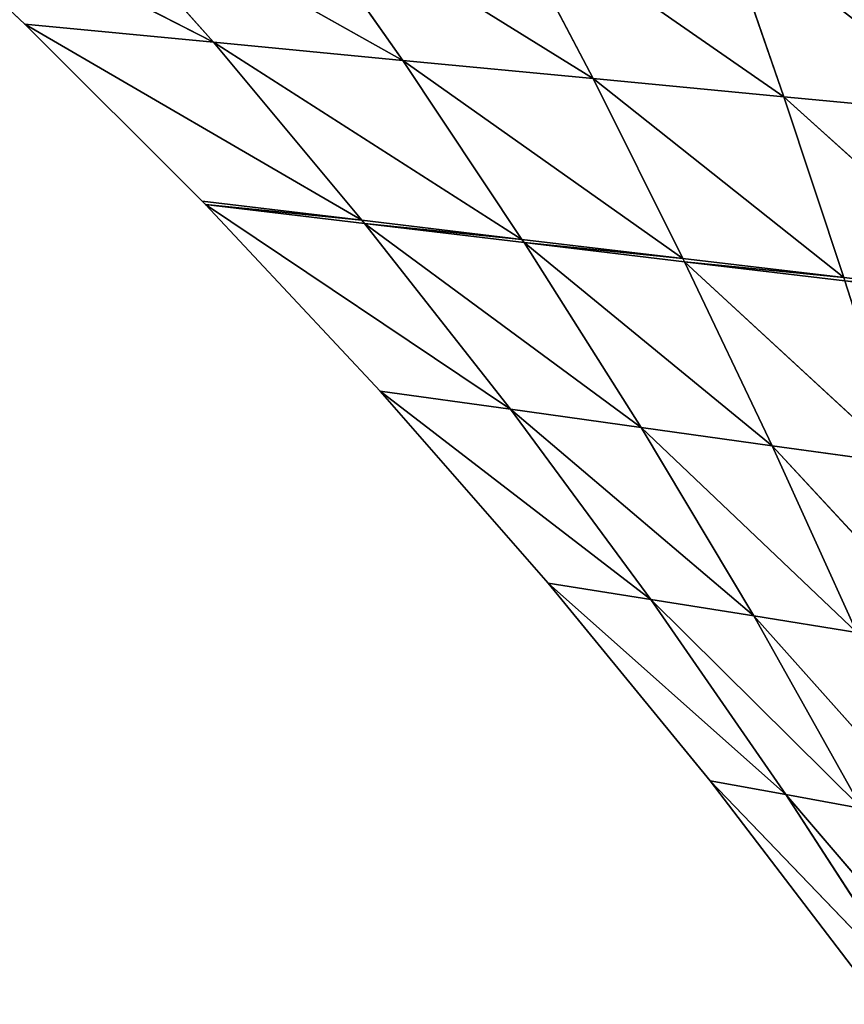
# Model space of a CAD drawing. Extents: x 219 to 498, y 110 to 382.
# Tile 423 of 656: x 287 to 332, y 148 to 201. Entities that reach past the tile are written whole.
import ezdxf

# ---------------------------------------------------------------- set-up
doc = ezdxf.new("R2010")
doc.units = 0
doc.header["$MEASUREMENT"] = 0
doc.layers.get('0').update_dxf_attribs({"color": 144, "linetype": 'CONTINUOUS'})
doc.layers.add('VOILE', color=134, linetype='CONTINUOUS')

# ---------------------------------------------------------------- blocks, each defined once
blk = doc.blocks.new('GROUPE_18')
for p, q in [((53.981, 74.324, 16.163), (43.787, 83.683, 12.925)), ((43.787, 83.673, 12.737), (53.981, 74.313, 15.976)), ((43.787, 83.673, 12.737), (64.278, 73.422, 17.793)), ((64.278, 73.422, 17.793), (55.744, 82.914, 15.057)), ((55.744, 82.914, 15.057), (74.633, 72.514, 19.323)), ((67.78, 82.133, 16.996), (85.03, 71.59, 20.562)), ((74.633, 72.514, 19.323), (67.78, 82.133, 16.996)), ((79.876, 81.33, 18.549), (95.456, 70.651, 21.509)), ((85.03, 71.59, 20.562), (79.876, 81.33, 18.549)), ((95.456, 70.651, 21.509), (92.014, 80.508, 19.714)), ((63.67, 64.805, 19.356), (53.981, 74.324, 16.163)), ((53.981, 74.313, 15.976), (53.981, 74.324, 16.163)), ((53.981, 74.313, 15.976), (63.67, 64.794, 19.169)), ((53.981, 74.313, 15.976), (64.278, 73.422, 17.793)), ((53.981, 74.313, 15.976), (72.386, 63.83, 20.526)), ((64.278, 73.422, 17.793), (74.633, 72.514, 19.323)), ((72.386, 63.83, 20.526), (64.278, 73.422, 17.793)), ((64.278, 73.422, 17.793), (81.139, 62.854, 21.674)), ((74.633, 72.514, 19.323), (85.03, 71.59, 20.562)), ((74.633, 72.514, 19.323), (89.922, 61.866, 22.61)), ((81.139, 62.854, 21.674), (74.633, 72.514, 19.323)), ((85.03, 71.59, 20.562), (95.456, 70.651, 21.509)), ((89.922, 61.866, 22.61), (85.03, 71.59, 20.562)), ((85.03, 71.59, 20.562), (98.723, 60.867, 23.333)), ((95.456, 70.651, 21.509), (105.898, 69.699, 22.163)), ((98.723, 60.867, 23.333), (95.456, 70.651, 21.509)), ((95.456, 70.651, 21.509), (107.532, 59.859, 23.844)), ((63.851, 64.628, 19.416), (63.67, 64.805, 19.356)), ((63.67, 64.794, 19.169), (63.67, 64.805, 19.356)), ((63.67, 64.794, 19.169), (63.851, 64.617, 19.228)), ((63.67, 64.794, 19.169), (72.386, 63.83, 20.526)), ((73.386, 54.607, 22.68), (63.851, 64.628, 19.416)), ((63.851, 64.617, 19.228), (63.851, 64.628, 19.416)), ((63.851, 64.617, 19.228), (73.386, 54.596, 22.492)), ((63.851, 64.617, 19.228), (80.505, 53.654, 23.471)), ((63.851, 64.617, 19.228), (72.536, 63.653, 20.578)), ((72.386, 63.83, 20.526), (81.139, 62.854, 21.674)), ((72.536, 63.653, 20.578), (72.386, 63.83, 20.526)), ((80.505, 53.654, 23.471), (72.536, 63.653, 20.578)), ((72.536, 63.653, 20.578), (87.649, 52.702, 24.307)), ((72.536, 63.653, 20.578), (81.26, 62.676, 21.72)), ((81.139, 62.854, 21.674), (89.922, 61.866, 22.61)), ((81.26, 62.676, 21.72), (81.139, 62.854, 21.674)), ((87.649, 52.702, 24.307), (81.26, 62.676, 21.72)), ((81.26, 62.676, 21.72), (94.811, 51.743, 24.999)), ((81.26, 62.676, 21.72), (90.012, 61.687, 22.652)), ((89.922, 61.866, 22.61), (98.723, 60.867, 23.333)), ((90.012, 61.687, 22.652), (89.922, 61.866, 22.61)), ((94.811, 51.743, 24.999), (90.012, 61.687, 22.652)), ((90.012, 61.687, 22.652), (101.985, 50.777, 25.547)), ((90.012, 61.687, 22.652), (98.783, 60.688, 23.372)), ((98.723, 60.867, 23.333), (107.532, 59.859, 23.844)), ((98.783, 60.688, 23.372), (98.723, 60.867, 23.333)), ((82.577, 44.272, 25.951), (73.386, 54.607, 22.68)), ((73.386, 54.596, 22.492), (73.386, 54.607, 22.68)), ((73.386, 54.596, 22.492), (80.505, 53.654, 23.471)), ((73.386, 54.596, 22.492), (88.182, 43.401, 26.402)), ((73.386, 54.596, 22.492), (82.577, 44.261, 25.764)), ((80.505, 53.654, 23.471), (87.649, 52.702, 24.307)), ((80.505, 53.654, 23.471), (93.801, 42.535, 26.95)), ((88.182, 43.401, 26.402), (80.505, 53.654, 23.471)), ((87.649, 52.702, 24.307), (94.811, 51.743, 24.999)), ((93.801, 42.535, 26.95), (87.649, 52.702, 24.307)), ((87.649, 52.702, 24.307), (99.431, 41.664, 27.407)), ((94.811, 51.743, 24.999), (101.985, 50.777, 25.547)), ((94.811, 51.743, 24.999), (105.066, 40.789, 27.773)), ((99.431, 41.664, 27.407), (94.811, 51.743, 24.999)), ((82.577, 44.261, 25.764), (82.577, 44.272, 25.951)), ((82.577, 44.261, 25.764), (88.182, 43.401, 26.402)), ((82.577, 44.261, 25.764), (95.556, 32.894, 29.44)), ((82.577, 44.261, 25.764), (91.413, 33.622, 29.04)), ((88.182, 43.401, 26.402), (93.801, 42.535, 26.95)), ((88.182, 43.401, 26.402), (99.706, 32.163, 29.79)), ((95.556, 32.894, 29.44), (88.182, 43.401, 26.402)), ((93.801, 42.535, 26.95), (99.431, 41.664, 27.407)), ((99.706, 32.163, 29.79), (93.801, 42.535, 26.95)), ((93.801, 42.535, 26.95), (103.861, 31.429, 30.09)), ((91.413, 33.622, 29.04), (91.413, 33.633, 29.227)), ((91.413, 33.622, 29.04), (99.885, 22.691, 32.316)), ((91.413, 33.622, 29.04), (95.556, 32.894, 29.44)), ((91.413, 33.622, 29.04), (102.623, 22.146, 32.509)), ((95.556, 32.894, 29.44), (99.706, 32.163, 29.79)), ((102.623, 22.146, 32.509), (95.556, 32.894, 29.44)), ((95.556, 32.894, 29.44), (105.363, 21.599, 32.68))]:
    blk.add_line(p, q)
at = {"color": 233}
for p, q in [((43.787, 83.683, 12.925), (64.278, 73.433, 17.98)), ((55.744, 82.925, 15.245), (64.278, 73.433, 17.98)), ((55.744, 82.925, 15.245), (74.633, 72.525, 19.51)), ((67.78, 82.144, 17.183), (85.03, 71.601, 20.749)), ((67.78, 82.144, 17.183), (74.633, 72.525, 19.51)), ((79.876, 81.341, 18.736), (85.03, 71.601, 20.749)), ((79.876, 81.341, 18.736), (95.456, 70.662, 21.696)), ((92.014, 80.519, 19.901), (95.456, 70.662, 21.696)), ((53.981, 74.324, 16.163), (64.278, 73.433, 17.98)), ((53.981, 74.324, 16.163), (72.386, 63.841, 20.713)), ((64.278, 73.433, 17.98), (74.633, 72.525, 19.51)), ((64.278, 73.433, 17.98), (72.386, 63.841, 20.713)), ((64.278, 73.433, 17.98), (81.139, 62.865, 21.861)), ((74.633, 72.525, 19.51), (85.03, 71.601, 20.749)), ((74.633, 72.525, 19.51), (81.139, 62.865, 21.861)), ((74.633, 72.525, 19.51), (89.922, 61.877, 22.797)), ((85.03, 71.601, 20.749), (95.456, 70.662, 21.696)), ((85.03, 71.601, 20.749), (89.922, 61.877, 22.797)), ((85.03, 71.601, 20.749), (98.723, 60.878, 23.521)), ((95.456, 70.662, 21.696), (105.898, 69.71, 22.35)), ((95.456, 70.662, 21.696), (98.723, 60.878, 23.521)), ((95.456, 70.662, 21.696), (107.532, 59.87, 24.031)), ((63.67, 64.805, 19.356), (72.386, 63.841, 20.713)), ((63.851, 64.628, 19.416), (72.536, 63.664, 20.766)), ((63.851, 64.628, 19.416), (80.505, 53.665, 23.658)), ((72.386, 63.841, 20.713), (81.139, 62.865, 21.861)), ((72.386, 63.841, 20.713), (72.536, 63.664, 20.766)), ((72.536, 63.664, 20.766), (81.26, 62.687, 21.907)), ((72.536, 63.664, 20.766), (87.649, 52.713, 24.494)), ((72.536, 63.664, 20.766), (80.505, 53.665, 23.658)), ((81.139, 62.865, 21.861), (81.26, 62.687, 21.907)), ((81.139, 62.865, 21.861), (89.922, 61.877, 22.797)), ((81.26, 62.687, 21.907), (90.012, 61.698, 22.839)), ((81.26, 62.687, 21.907), (94.811, 51.754, 25.187)), ((81.26, 62.687, 21.907), (87.649, 52.713, 24.494)), ((89.922, 61.877, 22.797), (90.012, 61.698, 22.839)), ((89.922, 61.877, 22.797), (98.723, 60.878, 23.521)), ((90.012, 61.698, 22.839), (98.783, 60.699, 23.56)), ((90.012, 61.698, 22.839), (94.811, 51.754, 25.187)), ((90.012, 61.698, 22.839), (101.985, 50.788, 25.734)), ((98.723, 60.878, 23.521), (107.532, 59.87, 24.031)), ((98.723, 60.878, 23.521), (98.783, 60.699, 23.56)), ((73.386, 54.607, 22.68), (80.505, 53.665, 23.658)), ((73.386, 54.607, 22.68), (88.182, 43.411, 26.589)), ((80.505, 53.665, 23.658), (87.649, 52.713, 24.494)), ((80.505, 53.665, 23.658), (88.182, 43.411, 26.589)), ((80.505, 53.665, 23.658), (93.801, 42.546, 27.137)), ((87.649, 52.713, 24.494), (93.801, 42.546, 27.137)), ((87.649, 52.713, 24.494), (94.811, 51.754, 25.187)), ((87.649, 52.713, 24.494), (99.431, 41.675, 27.595)), ((94.811, 51.754, 25.187), (99.431, 41.675, 27.595)), ((94.811, 51.754, 25.187), (101.985, 50.788, 25.734)), ((94.811, 51.754, 25.187), (105.066, 40.8, 27.961)), ((82.577, 44.272, 25.951), (88.182, 43.411, 26.589)), ((91.413, 33.633, 29.227), (82.577, 44.272, 25.951)), ((82.577, 44.272, 25.951), (95.556, 32.905, 29.627)), ((88.182, 43.411, 26.589), (93.801, 42.546, 27.137)), ((88.182, 43.411, 26.589), (99.706, 32.174, 29.978)), ((88.182, 43.411, 26.589), (95.556, 32.905, 29.627)), ((93.801, 42.546, 27.137), (99.706, 32.174, 29.978)), ((93.801, 42.546, 27.137), (99.431, 41.675, 27.595)), ((93.801, 42.546, 27.137), (103.861, 31.44, 30.277)), ((99.885, 22.702, 32.503), (91.413, 33.633, 29.227)), ((91.413, 33.633, 29.227), (102.623, 22.157, 32.696)), ((91.413, 33.633, 29.227), (95.556, 32.905, 29.627)), ((95.556, 32.905, 29.627), (102.623, 22.157, 32.696)), ((95.556, 32.905, 29.627), (105.363, 21.61, 32.867)), ((95.556, 32.905, 29.627), (99.706, 32.174, 29.978))]:
    blk.add_line(p, q, dxfattribs=at)
at = {"color": 22}
mesh = blk.add_polyface(dxfattribs=at)
corners = [(64.278, 73.433, 17.98), (43.787, 83.683, 12.925), (53.981, 74.324, 16.163)]
mesh.append_faces([[corners[k] for k in face] for face in [(0, 1, 2)]], dxfattribs={"color": 22})
mesh = blk.add_polyface(dxfattribs=at)
corners = [(64.278, 73.433, 17.98), (55.744, 82.925, 15.245), (43.787, 83.683, 12.925)]
mesh.append_faces([[corners[k] for k in face] for face in [(0, 1, 2)]], dxfattribs={"color": 22})
mesh = blk.add_polyface(dxfattribs=at)
corners = [(53.981, 74.313, 15.976), (43.787, 83.683, 12.925), (43.787, 83.673, 12.737), (53.981, 74.324, 16.163)]
mesh.append_faces([[corners[k] for k in face] for face in [(0, 1, 2), (1, 0, 3)]], dxfattribs={"vtx0": -1, "color": 22})
mesh = blk.add_polyface(dxfattribs=at)
corners = [(64.278, 73.422, 17.793), (43.787, 83.673, 12.737), (55.744, 82.914, 15.057)]
mesh.append_faces([[corners[k] for k in face] for face in [(0, 1, 2)]], dxfattribs={"color": 22})
mesh = blk.add_polyface(dxfattribs=at)
corners = [(64.278, 73.422, 17.793), (53.981, 74.313, 15.976), (43.787, 83.673, 12.737)]
mesh.append_faces([[corners[k] for k in face] for face in [(0, 1, 2)]], dxfattribs={"color": 22})
mesh = blk.add_polyface(dxfattribs=at)
corners = [(74.633, 72.525, 19.51), (55.744, 82.925, 15.245), (64.278, 73.433, 17.98)]
mesh.append_faces([[corners[k] for k in face] for face in [(0, 1, 2)]], dxfattribs={"color": 22})
mesh = blk.add_polyface(dxfattribs=at)
corners = [(74.633, 72.525, 19.51), (67.78, 82.144, 17.183), (55.744, 82.925, 15.245)]
mesh.append_faces([[corners[k] for k in face] for face in [(0, 1, 2)]], dxfattribs={"color": 22})
mesh = blk.add_polyface(dxfattribs=at)
corners = [(74.633, 72.514, 19.323), (55.744, 82.914, 15.057), (67.78, 82.133, 16.996)]
mesh.append_faces([[corners[k] for k in face] for face in [(0, 1, 2)]], dxfattribs={"color": 22})
mesh = blk.add_polyface(dxfattribs=at)
corners = [(74.633, 72.514, 19.323), (64.278, 73.422, 17.793), (55.744, 82.914, 15.057)]
mesh.append_faces([[corners[k] for k in face] for face in [(0, 1, 2)]], dxfattribs={"color": 22})
mesh = blk.add_polyface(dxfattribs=at)
corners = [(85.03, 71.601, 20.749), (79.876, 81.341, 18.736), (67.78, 82.144, 17.183)]
mesh.append_faces([[corners[k] for k in face] for face in [(0, 1, 2)]], dxfattribs={"color": 22})
mesh = blk.add_polyface(dxfattribs=at)
corners = [(85.03, 71.601, 20.749), (67.78, 82.144, 17.183), (74.633, 72.525, 19.51)]
mesh.append_faces([[corners[k] for k in face] for face in [(0, 1, 2)]], dxfattribs={"color": 22})
mesh = blk.add_polyface(dxfattribs=at)
corners = [(85.03, 71.59, 20.562), (67.78, 82.133, 16.996), (79.876, 81.33, 18.549)]
mesh.append_faces([[corners[k] for k in face] for face in [(0, 1, 2)]], dxfattribs={"color": 22})
mesh = blk.add_polyface(dxfattribs=at)
corners = [(85.03, 71.59, 20.562), (74.633, 72.514, 19.323), (67.78, 82.133, 16.996)]
mesh.append_faces([[corners[k] for k in face] for face in [(0, 1, 2)]], dxfattribs={"color": 22})
mesh = blk.add_polyface(dxfattribs=at)
corners = [(95.456, 70.662, 21.696), (79.876, 81.341, 18.736), (85.03, 71.601, 20.749)]
mesh.append_faces([[corners[k] for k in face] for face in [(0, 1, 2)]], dxfattribs={"color": 22})
mesh = blk.add_polyface(dxfattribs=at)
corners = [(95.456, 70.662, 21.696), (92.014, 80.519, 19.901), (79.876, 81.341, 18.736)]
mesh.append_faces([[corners[k] for k in face] for face in [(0, 1, 2)]], dxfattribs={"color": 22})
mesh = blk.add_polyface(dxfattribs=at)
corners = [(95.456, 70.651, 21.509), (79.876, 81.33, 18.549), (92.014, 80.508, 19.714)]
mesh.append_faces([[corners[k] for k in face] for face in [(0, 1, 2)]], dxfattribs={"color": 22})
mesh = blk.add_polyface(dxfattribs=at)
corners = [(95.456, 70.651, 21.509), (85.03, 71.59, 20.562), (79.876, 81.33, 18.549)]
mesh.append_faces([[corners[k] for k in face] for face in [(0, 1, 2)]], dxfattribs={"color": 22})
mesh = blk.add_polyface(dxfattribs=at)
corners = [(105.898, 69.71, 22.35), (104.176, 79.679, 20.677), (92.014, 80.519, 19.901)]
mesh.append_faces([[corners[k] for k in face] for face in [(0, 1, 2)]], dxfattribs={"color": 22})
mesh = blk.add_polyface(dxfattribs=at)
corners = [(105.898, 69.71, 22.35), (92.014, 80.519, 19.901), (95.456, 70.662, 21.696)]
mesh.append_faces([[corners[k] for k in face] for face in [(0, 1, 2)]], dxfattribs={"color": 22})
mesh = blk.add_polyface(dxfattribs=at)
corners = [(105.898, 69.699, 22.163), (92.014, 80.508, 19.714), (104.176, 79.668, 20.489)]
mesh.append_faces([[corners[k] for k in face] for face in [(0, 1, 2)]], dxfattribs={"color": 22})
mesh = blk.add_polyface(dxfattribs=at)
corners = [(105.898, 69.699, 22.163), (95.456, 70.651, 21.509), (92.014, 80.508, 19.714)]
mesh.append_faces([[corners[k] for k in face] for face in [(0, 1, 2)]], dxfattribs={"color": 22})
mesh = blk.add_polyface(dxfattribs=at)
corners = [(72.386, 63.841, 20.713), (53.981, 74.324, 16.163), (63.67, 64.805, 19.356)]
mesh.append_faces([[corners[k] for k in face] for face in [(0, 1, 2)]], dxfattribs={"color": 22})
mesh = blk.add_polyface(dxfattribs=at)
corners = [(72.386, 63.841, 20.713), (64.278, 73.433, 17.98), (53.981, 74.324, 16.163)]
mesh.append_faces([[corners[k] for k in face] for face in [(0, 1, 2)]], dxfattribs={"color": 22})
mesh = blk.add_polyface(dxfattribs=at)
corners = [(63.67, 64.805, 19.356), (53.981, 74.313, 15.976), (63.67, 64.794, 19.169), (53.981, 74.324, 16.163)]
mesh.append_faces([[corners[k] for k in face] for face in [(0, 1, 2), (1, 0, 3)]], dxfattribs={"vtx0": -1, "color": 22})
mesh = blk.add_polyface(dxfattribs=at)
corners = [(72.386, 63.83, 20.526), (53.981, 74.313, 15.976), (64.278, 73.422, 17.793)]
mesh.append_faces([[corners[k] for k in face] for face in [(0, 1, 2)]], dxfattribs={"color": 22})
mesh = blk.add_polyface(dxfattribs=at)
corners = [(72.386, 63.83, 20.526), (63.67, 64.794, 19.169), (53.981, 74.313, 15.976)]
mesh.append_faces([[corners[k] for k in face] for face in [(0, 1, 2)]], dxfattribs={"color": 22})
mesh = blk.add_polyface(dxfattribs=at)
corners = [(81.139, 62.865, 21.861), (64.278, 73.433, 17.98), (72.386, 63.841, 20.713)]
mesh.append_faces([[corners[k] for k in face] for face in [(0, 1, 2)]], dxfattribs={"color": 22})
mesh = blk.add_polyface(dxfattribs=at)
corners = [(81.139, 62.865, 21.861), (74.633, 72.525, 19.51), (64.278, 73.433, 17.98)]
mesh.append_faces([[corners[k] for k in face] for face in [(0, 1, 2)]], dxfattribs={"color": 22})
mesh = blk.add_polyface(dxfattribs=at)
corners = [(81.139, 62.854, 21.674), (64.278, 73.422, 17.793), (74.633, 72.514, 19.323)]
mesh.append_faces([[corners[k] for k in face] for face in [(0, 1, 2)]], dxfattribs={"color": 22})
mesh = blk.add_polyface(dxfattribs=at)
corners = [(81.139, 62.854, 21.674), (72.386, 63.83, 20.526), (64.278, 73.422, 17.793)]
mesh.append_faces([[corners[k] for k in face] for face in [(0, 1, 2)]], dxfattribs={"color": 22})
mesh = blk.add_polyface(dxfattribs=at)
corners = [(89.922, 61.877, 22.797), (74.633, 72.525, 19.51), (81.139, 62.865, 21.861)]
mesh.append_faces([[corners[k] for k in face] for face in [(0, 1, 2)]], dxfattribs={"color": 22})
mesh = blk.add_polyface(dxfattribs=at)
corners = [(89.922, 61.877, 22.797), (85.03, 71.601, 20.749), (74.633, 72.525, 19.51)]
mesh.append_faces([[corners[k] for k in face] for face in [(0, 1, 2)]], dxfattribs={"color": 22})
mesh = blk.add_polyface(dxfattribs=at)
corners = [(89.922, 61.866, 22.61), (74.633, 72.514, 19.323), (85.03, 71.59, 20.562)]
mesh.append_faces([[corners[k] for k in face] for face in [(0, 1, 2)]], dxfattribs={"color": 22})
mesh = blk.add_polyface(dxfattribs=at)
corners = [(89.922, 61.866, 22.61), (81.139, 62.854, 21.674), (74.633, 72.514, 19.323)]
mesh.append_faces([[corners[k] for k in face] for face in [(0, 1, 2)]], dxfattribs={"color": 22})
mesh = blk.add_polyface(dxfattribs=at)
corners = [(98.723, 60.878, 23.521), (95.456, 70.662, 21.696), (85.03, 71.601, 20.749)]
mesh.append_faces([[corners[k] for k in face] for face in [(0, 1, 2)]], dxfattribs={"color": 22})
mesh = blk.add_polyface(dxfattribs=at)
corners = [(98.723, 60.878, 23.521), (85.03, 71.601, 20.749), (89.922, 61.877, 22.797)]
mesh.append_faces([[corners[k] for k in face] for face in [(0, 1, 2)]], dxfattribs={"color": 22})
mesh = blk.add_polyface(dxfattribs=at)
corners = [(98.723, 60.867, 23.333), (85.03, 71.59, 20.562), (95.456, 70.651, 21.509)]
mesh.append_faces([[corners[k] for k in face] for face in [(0, 1, 2)]], dxfattribs={"color": 22})
mesh = blk.add_polyface(dxfattribs=at)
corners = [(98.723, 60.867, 23.333), (89.922, 61.866, 22.61), (85.03, 71.59, 20.562)]
mesh.append_faces([[corners[k] for k in face] for face in [(0, 1, 2)]], dxfattribs={"color": 22})
mesh = blk.add_polyface(dxfattribs=at)
corners = [(107.532, 59.87, 24.031), (95.456, 70.662, 21.696), (98.723, 60.878, 23.521)]
mesh.append_faces([[corners[k] for k in face] for face in [(0, 1, 2)]], dxfattribs={"color": 22})
mesh = blk.add_polyface(dxfattribs=at)
corners = [(107.532, 59.87, 24.031), (105.898, 69.71, 22.35), (95.456, 70.662, 21.696)]
mesh.append_faces([[corners[k] for k in face] for face in [(0, 1, 2)]], dxfattribs={"color": 22})
mesh = blk.add_polyface(dxfattribs=at)
corners = [(107.532, 59.859, 23.844), (95.456, 70.651, 21.509), (105.898, 69.699, 22.163)]
mesh.append_faces([[corners[k] for k in face] for face in [(0, 1, 2)]], dxfattribs={"color": 22})
mesh = blk.add_polyface(dxfattribs=at)
corners = [(107.532, 59.859, 23.844), (98.723, 60.867, 23.333), (95.456, 70.651, 21.509)]
mesh.append_faces([[corners[k] for k in face] for face in [(0, 1, 2)]], dxfattribs={"color": 22})
mesh = blk.add_polyface(dxfattribs=at)
corners = [(63.851, 64.628, 19.416), (72.386, 63.841, 20.713), (63.67, 64.805, 19.356), (72.536, 63.664, 20.766)]
mesh.append_faces([[corners[k] for k in face] for face in [(0, 1, 2), (1, 0, 3)]], dxfattribs={"vtx0": -1, "color": 22})
mesh = blk.add_polyface(dxfattribs=at)
corners = [(63.851, 64.628, 19.416), (63.67, 64.794, 19.169), (63.851, 64.617, 19.228), (63.67, 64.805, 19.356)]
mesh.append_faces([[corners[k] for k in face] for face in [(0, 1, 2), (1, 0, 3)]], dxfattribs={"vtx0": -1, "color": 22})
mesh = blk.add_polyface(dxfattribs=at)
corners = [(72.386, 63.83, 20.526), (63.851, 64.617, 19.228), (63.67, 64.794, 19.169), (72.536, 63.653, 20.578)]
mesh.append_faces([[corners[k] for k in face] for face in [(0, 1, 2), (1, 0, 3)]], dxfattribs={"vtx0": -1, "color": 22})
mesh = blk.add_polyface(dxfattribs=at)
corners = [(80.505, 53.665, 23.658), (63.851, 64.628, 19.416), (73.386, 54.607, 22.68)]
mesh.append_faces([[corners[k] for k in face] for face in [(0, 1, 2)]], dxfattribs={"color": 22})
mesh = blk.add_polyface(dxfattribs=at)
corners = [(80.505, 53.665, 23.658), (72.536, 63.664, 20.766), (63.851, 64.628, 19.416)]
mesh.append_faces([[corners[k] for k in face] for face in [(0, 1, 2)]], dxfattribs={"color": 22})
mesh = blk.add_polyface(dxfattribs=at)
corners = [(73.386, 54.607, 22.68), (63.851, 64.617, 19.228), (73.386, 54.596, 22.492), (63.851, 64.628, 19.416)]
mesh.append_faces([[corners[k] for k in face] for face in [(0, 1, 2), (1, 0, 3)]], dxfattribs={"vtx0": -1, "color": 22})
mesh = blk.add_polyface(dxfattribs=at)
corners = [(80.505, 53.654, 23.471), (73.386, 54.596, 22.492), (63.851, 64.617, 19.228)]
mesh.append_faces([[corners[k] for k in face] for face in [(0, 1, 2)]], dxfattribs={"color": 22})
mesh = blk.add_polyface(dxfattribs=at)
corners = [(80.505, 53.654, 23.471), (63.851, 64.617, 19.228), (72.536, 63.653, 20.578)]
mesh.append_faces([[corners[k] for k in face] for face in [(0, 1, 2)]], dxfattribs={"color": 22})
mesh = blk.add_polyface(dxfattribs=at)
corners = [(72.536, 63.664, 20.766), (81.139, 62.865, 21.861), (72.386, 63.841, 20.713), (81.26, 62.687, 21.907)]
mesh.append_faces([[corners[k] for k in face] for face in [(0, 1, 2), (1, 0, 3)]], dxfattribs={"vtx0": -1, "color": 22})
mesh = blk.add_polyface(dxfattribs=at)
corners = [(81.139, 62.854, 21.674), (72.536, 63.653, 20.578), (72.386, 63.83, 20.526), (81.26, 62.676, 21.72)]
mesh.append_faces([[corners[k] for k in face] for face in [(0, 1, 2), (1, 0, 3)]], dxfattribs={"vtx0": -1, "color": 22})
mesh = blk.add_polyface(dxfattribs=at)
corners = [(87.649, 52.713, 24.494), (72.536, 63.664, 20.766), (80.505, 53.665, 23.658)]
mesh.append_faces([[corners[k] for k in face] for face in [(0, 1, 2)]], dxfattribs={"color": 22})
mesh = blk.add_polyface(dxfattribs=at)
corners = [(87.649, 52.713, 24.494), (81.26, 62.687, 21.907), (72.536, 63.664, 20.766)]
mesh.append_faces([[corners[k] for k in face] for face in [(0, 1, 2)]], dxfattribs={"color": 22})
mesh = blk.add_polyface(dxfattribs=at)
corners = [(87.649, 52.702, 24.307), (80.505, 53.654, 23.471), (72.536, 63.653, 20.578)]
mesh.append_faces([[corners[k] for k in face] for face in [(0, 1, 2)]], dxfattribs={"color": 22})
mesh = blk.add_polyface(dxfattribs=at)
corners = [(87.649, 52.702, 24.307), (72.536, 63.653, 20.578), (81.26, 62.676, 21.72)]
mesh.append_faces([[corners[k] for k in face] for face in [(0, 1, 2)]], dxfattribs={"color": 22})
mesh = blk.add_polyface(dxfattribs=at)
corners = [(81.26, 62.687, 21.907), (89.922, 61.877, 22.797), (81.139, 62.865, 21.861), (90.012, 61.698, 22.839)]
mesh.append_faces([[corners[k] for k in face] for face in [(0, 1, 2), (1, 0, 3)]], dxfattribs={"vtx0": -1, "color": 22})
mesh = blk.add_polyface(dxfattribs=at)
corners = [(89.922, 61.866, 22.61), (81.26, 62.676, 21.72), (81.139, 62.854, 21.674), (90.012, 61.687, 22.652)]
mesh.append_faces([[corners[k] for k in face] for face in [(0, 1, 2), (1, 0, 3)]], dxfattribs={"vtx0": -1, "color": 22})
mesh = blk.add_polyface(dxfattribs=at)
corners = [(94.811, 51.754, 25.187), (90.012, 61.698, 22.839), (81.26, 62.687, 21.907)]
mesh.append_faces([[corners[k] for k in face] for face in [(0, 1, 2)]], dxfattribs={"color": 22})
mesh = blk.add_polyface(dxfattribs=at)
corners = [(94.811, 51.754, 25.187), (81.26, 62.687, 21.907), (87.649, 52.713, 24.494)]
mesh.append_faces([[corners[k] for k in face] for face in [(0, 1, 2)]], dxfattribs={"color": 22})
mesh = blk.add_polyface(dxfattribs=at)
corners = [(94.811, 51.743, 24.999), (87.649, 52.702, 24.307), (81.26, 62.676, 21.72)]
mesh.append_faces([[corners[k] for k in face] for face in [(0, 1, 2)]], dxfattribs={"color": 22})
mesh = blk.add_polyface(dxfattribs=at)
corners = [(94.811, 51.743, 24.999), (81.26, 62.676, 21.72), (90.012, 61.687, 22.652)]
mesh.append_faces([[corners[k] for k in face] for face in [(0, 1, 2)]], dxfattribs={"color": 22})
mesh = blk.add_polyface(dxfattribs=at)
corners = [(90.012, 61.698, 22.839), (98.723, 60.878, 23.521), (89.922, 61.877, 22.797), (98.783, 60.699, 23.56)]
mesh.append_faces([[corners[k] for k in face] for face in [(0, 1, 2), (1, 0, 3)]], dxfattribs={"vtx0": -1, "color": 22})
mesh = blk.add_polyface(dxfattribs=at)
corners = [(98.723, 60.867, 23.333), (90.012, 61.687, 22.652), (89.922, 61.866, 22.61), (98.783, 60.688, 23.372)]
mesh.append_faces([[corners[k] for k in face] for face in [(0, 1, 2), (1, 0, 3)]], dxfattribs={"vtx0": -1, "color": 22})
mesh = blk.add_polyface(dxfattribs=at)
corners = [(101.985, 50.788, 25.734), (90.012, 61.698, 22.839), (94.811, 51.754, 25.187)]
mesh.append_faces([[corners[k] for k in face] for face in [(0, 1, 2)]], dxfattribs={"color": 22})
mesh = blk.add_polyface(dxfattribs=at)
corners = [(101.985, 50.788, 25.734), (98.783, 60.699, 23.56), (90.012, 61.698, 22.839)]
mesh.append_faces([[corners[k] for k in face] for face in [(0, 1, 2)]], dxfattribs={"color": 22})
mesh = blk.add_polyface(dxfattribs=at)
corners = [(101.985, 50.777, 25.547), (94.811, 51.743, 24.999), (90.012, 61.687, 22.652)]
mesh.append_faces([[corners[k] for k in face] for face in [(0, 1, 2)]], dxfattribs={"color": 22})
mesh = blk.add_polyface(dxfattribs=at)
corners = [(101.985, 50.777, 25.547), (90.012, 61.687, 22.652), (98.783, 60.688, 23.372)]
mesh.append_faces([[corners[k] for k in face] for face in [(0, 1, 2)]], dxfattribs={"color": 22})
mesh = blk.add_polyface(dxfattribs=at)
corners = [(98.783, 60.699, 23.56), (107.532, 59.87, 24.031), (98.723, 60.878, 23.521), (107.562, 59.691, 24.068)]
mesh.append_faces([[corners[k] for k in face] for face in [(0, 1, 2), (1, 0, 3)]], dxfattribs={"vtx0": -1, "color": 22})
mesh = blk.add_polyface(dxfattribs=at)
corners = [(107.532, 59.859, 23.844), (98.783, 60.688, 23.372), (98.723, 60.867, 23.333), (107.562, 59.68, 23.881)]
mesh.append_faces([[corners[k] for k in face] for face in [(0, 1, 2), (1, 0, 3)]], dxfattribs={"vtx0": -1, "color": 22})
mesh = blk.add_polyface(dxfattribs=at)
corners = [(88.182, 43.411, 26.589), (73.386, 54.607, 22.68), (82.577, 44.272, 25.951)]
mesh.append_faces([[corners[k] for k in face] for face in [(0, 1, 2)]], dxfattribs={"color": 22})
mesh = blk.add_polyface(dxfattribs=at)
corners = [(88.182, 43.411, 26.589), (80.505, 53.665, 23.658), (73.386, 54.607, 22.68)]
mesh.append_faces([[corners[k] for k in face] for face in [(0, 1, 2)]], dxfattribs={"color": 22})
mesh = blk.add_polyface(dxfattribs=at)
corners = [(82.577, 44.272, 25.951), (73.386, 54.596, 22.492), (82.577, 44.261, 25.764), (73.386, 54.607, 22.68)]
mesh.append_faces([[corners[k] for k in face] for face in [(0, 1, 2), (1, 0, 3)]], dxfattribs={"vtx0": -1, "color": 22})
mesh = blk.add_polyface(dxfattribs=at)
corners = [(88.182, 43.401, 26.402), (73.386, 54.596, 22.492), (80.505, 53.654, 23.471)]
mesh.append_faces([[corners[k] for k in face] for face in [(0, 1, 2)]], dxfattribs={"color": 22})
mesh = blk.add_polyface(dxfattribs=at)
corners = [(88.182, 43.401, 26.402), (82.577, 44.261, 25.764), (73.386, 54.596, 22.492)]
mesh.append_faces([[corners[k] for k in face] for face in [(0, 1, 2)]], dxfattribs={"color": 22})
mesh = blk.add_polyface(dxfattribs=at)
corners = [(93.801, 42.546, 27.137), (80.505, 53.665, 23.658), (88.182, 43.411, 26.589)]
mesh.append_faces([[corners[k] for k in face] for face in [(0, 1, 2)]], dxfattribs={"color": 22})
mesh = blk.add_polyface(dxfattribs=at)
corners = [(93.801, 42.546, 27.137), (87.649, 52.713, 24.494), (80.505, 53.665, 23.658)]
mesh.append_faces([[corners[k] for k in face] for face in [(0, 1, 2)]], dxfattribs={"color": 22})
mesh = blk.add_polyface(dxfattribs=at)
corners = [(93.801, 42.535, 26.95), (80.505, 53.654, 23.471), (87.649, 52.702, 24.307)]
mesh.append_faces([[corners[k] for k in face] for face in [(0, 1, 2)]], dxfattribs={"color": 22})
mesh = blk.add_polyface(dxfattribs=at)
corners = [(93.801, 42.535, 26.95), (88.182, 43.401, 26.402), (80.505, 53.654, 23.471)]
mesh.append_faces([[corners[k] for k in face] for face in [(0, 1, 2)]], dxfattribs={"color": 22})
mesh = blk.add_polyface(dxfattribs=at)
corners = [(99.431, 41.675, 27.595), (94.811, 51.754, 25.187), (87.649, 52.713, 24.494)]
mesh.append_faces([[corners[k] for k in face] for face in [(0, 1, 2)]], dxfattribs={"color": 22})
mesh = blk.add_polyface(dxfattribs=at)
corners = [(99.431, 41.675, 27.595), (87.649, 52.713, 24.494), (93.801, 42.546, 27.137)]
mesh.append_faces([[corners[k] for k in face] for face in [(0, 1, 2)]], dxfattribs={"color": 22})
mesh = blk.add_polyface(dxfattribs=at)
corners = [(99.431, 41.664, 27.407), (87.649, 52.702, 24.307), (94.811, 51.743, 24.999)]
mesh.append_faces([[corners[k] for k in face] for face in [(0, 1, 2)]], dxfattribs={"color": 22})
mesh = blk.add_polyface(dxfattribs=at)
corners = [(99.431, 41.664, 27.407), (93.801, 42.535, 26.95), (87.649, 52.702, 24.307)]
mesh.append_faces([[corners[k] for k in face] for face in [(0, 1, 2)]], dxfattribs={"color": 22})
mesh = blk.add_polyface(dxfattribs=at)
corners = [(105.066, 40.8, 27.961), (101.985, 50.788, 25.734), (94.811, 51.754, 25.187)]
mesh.append_faces([[corners[k] for k in face] for face in [(0, 1, 2)]], dxfattribs={"color": 22})
mesh = blk.add_polyface(dxfattribs=at)
corners = [(105.066, 40.8, 27.961), (94.811, 51.754, 25.187), (99.431, 41.675, 27.595)]
mesh.append_faces([[corners[k] for k in face] for face in [(0, 1, 2)]], dxfattribs={"color": 22})
mesh = blk.add_polyface(dxfattribs=at)
corners = [(105.066, 40.789, 27.773), (94.811, 51.743, 24.999), (101.985, 50.777, 25.547)]
mesh.append_faces([[corners[k] for k in face] for face in [(0, 1, 2)]], dxfattribs={"color": 22})
mesh = blk.add_polyface(dxfattribs=at)
corners = [(105.066, 40.789, 27.773), (99.431, 41.664, 27.407), (94.811, 51.743, 24.999)]
mesh.append_faces([[corners[k] for k in face] for face in [(0, 1, 2)]], dxfattribs={"color": 22})
mesh = blk.add_polyface(dxfattribs=at)
corners = [(91.413, 33.633, 29.227), (82.577, 44.261, 25.764), (91.413, 33.622, 29.04), (82.577, 44.272, 25.951)]
mesh.append_faces([[corners[k] for k in face] for face in [(0, 1, 2), (1, 0, 3)]], dxfattribs={"vtx0": -1, "color": 22})
mesh = blk.add_polyface(dxfattribs=at)
corners = [(95.556, 32.905, 29.627), (82.577, 44.272, 25.951), (91.413, 33.633, 29.227)]
mesh.append_faces([[corners[k] for k in face] for face in [(0, 1, 2)]], dxfattribs={"color": 22})
mesh = blk.add_polyface(dxfattribs=at)
corners = [(95.556, 32.905, 29.627), (88.182, 43.411, 26.589), (82.577, 44.272, 25.951)]
mesh.append_faces([[corners[k] for k in face] for face in [(0, 1, 2)]], dxfattribs={"color": 22})
mesh = blk.add_polyface(dxfattribs=at)
corners = [(95.556, 32.894, 29.44), (82.577, 44.261, 25.764), (88.182, 43.401, 26.402)]
mesh.append_faces([[corners[k] for k in face] for face in [(0, 1, 2)]], dxfattribs={"color": 22})
mesh = blk.add_polyface(dxfattribs=at)
corners = [(95.556, 32.894, 29.44), (91.413, 33.622, 29.04), (82.577, 44.261, 25.764)]
mesh.append_faces([[corners[k] for k in face] for face in [(0, 1, 2)]], dxfattribs={"color": 22})
mesh = blk.add_polyface(dxfattribs=at)
corners = [(99.706, 32.174, 29.978), (93.801, 42.546, 27.137), (88.182, 43.411, 26.589)]
mesh.append_faces([[corners[k] for k in face] for face in [(0, 1, 2)]], dxfattribs={"color": 22})
mesh = blk.add_polyface(dxfattribs=at)
corners = [(99.706, 32.174, 29.978), (88.182, 43.411, 26.589), (95.556, 32.905, 29.627)]
mesh.append_faces([[corners[k] for k in face] for face in [(0, 1, 2)]], dxfattribs={"color": 22})
mesh = blk.add_polyface(dxfattribs=at)
corners = [(99.706, 32.163, 29.79), (88.182, 43.401, 26.402), (93.801, 42.535, 26.95)]
mesh.append_faces([[corners[k] for k in face] for face in [(0, 1, 2)]], dxfattribs={"color": 22})
mesh = blk.add_polyface(dxfattribs=at)
corners = [(99.706, 32.163, 29.79), (95.556, 32.894, 29.44), (88.182, 43.401, 26.402)]
mesh.append_faces([[corners[k] for k in face] for face in [(0, 1, 2)]], dxfattribs={"color": 22})
mesh = blk.add_polyface(dxfattribs=at)
corners = [(103.861, 31.44, 30.277), (99.431, 41.675, 27.595), (93.801, 42.546, 27.137)]
mesh.append_faces([[corners[k] for k in face] for face in [(0, 1, 2)]], dxfattribs={"color": 22})
mesh = blk.add_polyface(dxfattribs=at)
corners = [(103.861, 31.44, 30.277), (93.801, 42.546, 27.137), (99.706, 32.174, 29.978)]
mesh.append_faces([[corners[k] for k in face] for face in [(0, 1, 2)]], dxfattribs={"color": 22})
mesh = blk.add_polyface(dxfattribs=at)
corners = [(103.861, 31.429, 30.09), (93.801, 42.535, 26.95), (99.431, 41.664, 27.407)]
mesh.append_faces([[corners[k] for k in face] for face in [(0, 1, 2)]], dxfattribs={"color": 22})
mesh = blk.add_polyface(dxfattribs=at)
corners = [(103.861, 31.429, 30.09), (99.706, 32.163, 29.79), (93.801, 42.535, 26.95)]
mesh.append_faces([[corners[k] for k in face] for face in [(0, 1, 2)]], dxfattribs={"color": 22})
mesh = blk.add_polyface(dxfattribs=at)
corners = [(99.885, 22.702, 32.503), (91.413, 33.622, 29.04), (99.885, 22.691, 32.316), (91.413, 33.633, 29.227)]
mesh.append_faces([[corners[k] for k in face] for face in [(0, 1, 2), (1, 0, 3)]], dxfattribs={"vtx0": -1, "color": 22})
mesh = blk.add_polyface(dxfattribs=at)
corners = [(102.623, 22.157, 32.696), (91.413, 33.633, 29.227), (99.885, 22.702, 32.503)]
mesh.append_faces([[corners[k] for k in face] for face in [(0, 1, 2)]], dxfattribs={"color": 22})
mesh = blk.add_polyface(dxfattribs=at)
corners = [(102.623, 22.157, 32.696), (95.556, 32.905, 29.627), (91.413, 33.633, 29.227)]
mesh.append_faces([[corners[k] for k in face] for face in [(0, 1, 2)]], dxfattribs={"color": 22})
mesh = blk.add_polyface(dxfattribs=at)
corners = [(102.623, 22.146, 32.509), (91.413, 33.622, 29.04), (95.556, 32.894, 29.44)]
mesh.append_faces([[corners[k] for k in face] for face in [(0, 1, 2)]], dxfattribs={"color": 22})
mesh = blk.add_polyface(dxfattribs=at)
corners = [(102.623, 22.146, 32.509), (99.885, 22.691, 32.316), (91.413, 33.622, 29.04)]
mesh.append_faces([[corners[k] for k in face] for face in [(0, 1, 2)]], dxfattribs={"color": 22})
mesh = blk.add_polyface(dxfattribs=at)
corners = [(105.363, 21.61, 32.867), (99.706, 32.174, 29.978), (95.556, 32.905, 29.627)]
mesh.append_faces([[corners[k] for k in face] for face in [(0, 1, 2)]], dxfattribs={"color": 22})
mesh = blk.add_polyface(dxfattribs=at)
corners = [(105.363, 21.61, 32.867), (95.556, 32.905, 29.627), (102.623, 22.157, 32.696)]
mesh.append_faces([[corners[k] for k in face] for face in [(0, 1, 2)]], dxfattribs={"color": 22})
mesh = blk.add_polyface(dxfattribs=at)
corners = [(105.363, 21.599, 32.68), (95.556, 32.894, 29.44), (99.706, 32.163, 29.79)]
mesh.append_faces([[corners[k] for k in face] for face in [(0, 1, 2)]], dxfattribs={"color": 22})
mesh = blk.add_polyface(dxfattribs=at)
corners = [(105.363, 21.599, 32.68), (102.623, 22.146, 32.509), (95.556, 32.894, 29.44)]
mesh.append_faces([[corners[k] for k in face] for face in [(0, 1, 2)]], dxfattribs={"color": 22})
blk = doc.blocks.new('GROUP_35')
at = {"layer": 'VOILE', "extrusion": (-2.60656e-05, -0.058031, 0.998315), "rotation": 0.03072820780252}
blk.add_blockref('GROUPE_18', (10.255, 13.234, -6.006), dxfattribs=at)

msp = doc.modelspace()

# ---------------------------------------------------------------- block references
msp.add_blockref('GROUP_35', (222.755, 114.395, 147.879))

doc.saveas('drawing.dxf')
